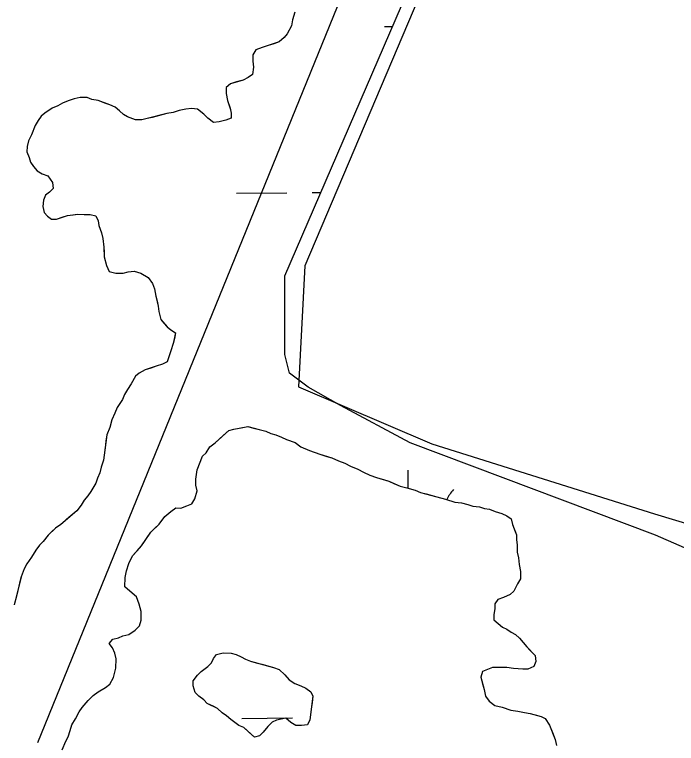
# Model space of a CAD drawing. Extents: x 3734862 to 3772949, y 391520 to 417239.
# Drawn here: x 3749254.6 to 3749673.5, y 410968.1 to 411429.8 of the extents above; entities that cross this region are included whole.
import ezdxf

# ---------------------------------------------------------------- set-up
doc = ezdxf.new("R2010")
doc.units = 0
doc.layers.add('V-TOPO-SHOR', color=7, linetype='Continuous')
doc.layers.add('V-WETL-SWMP', color=7, linetype='Continuous')

msp = doc.modelspace()

# ---------------------------------------------------------------- linework, layer by layer
at = {"layer": 'V-TOPO-SHOR'}
msp.add_line((3749269.24, 410968.73), (3749647.52, 411898.31), dxfattribs=at)
for points in [[(3749689.37, 411902.29), (3749675.69, 411829.9), (3749438.26, 411270.54), (3749434.24, 411194.08), (3749518.74, 411157.86), (3749659.59, 411113.6), (3749712.85, 411097.51)], [(3749432.08, 411431.18), (3749430.56, 411426.52), (3749429.81, 411422.63), (3749427.12, 411417.57), (3749425.2, 411415.23), (3749422.11, 411412.49), (3749418.62, 411411.3), (3749415.14, 411410.12), (3749411.27, 411408.93), (3749407.4, 411407.35), (3749405.48, 411404.23), (3749405.5, 411400.35), (3749405.92, 411396.47), (3749405.17, 411391.81), (3749402.46, 411389.85), (3749399.37, 411388.28), (3749395.11, 411387.09), (3749391.23, 411385.9), (3749388.53, 411383.55), (3749388.56, 411379.67), (3749389.36, 411375.41), (3749390.95, 411370.37), (3749391.74, 411367.28), (3749391.76, 411364.17), (3749388.28, 411362.98), (3749384.02, 411361.79), (3749380.53, 411361.38), (3749377.02, 411364.08), (3749374.28, 411366.78), (3749370.38, 411369.85), (3749366.5, 411370.22), (3749363.01, 411369.81), (3749358.74, 411369), (3749354.87, 411367.81), (3749350.99, 411367.01), (3749346.34, 411365.82), (3749341.69, 411364.62), (3749338.6, 411363.83), (3749335.11, 411363.03), (3749331.23, 411363.01), (3749326.17, 411364.91), (3749323.44, 411366.45), (3749321.1, 411368.76), (3749318.37, 411371.07), (3749314.87, 411372.6), (3749311.75, 411373.74), (3749307.47, 411375.27), (3749303.59, 411376.02), (3749300.48, 411377.17), (3749296.21, 411377.14), (3749292.33, 411376.34), (3749288.46, 411375.15), (3749284.97, 411373.57)], [(3749284.97, 411373.57), (3749281.88, 411372), (3749278.4, 411370.43), (3749273.76, 411367.29), (3749271.45, 411365.34), (3749269.52, 411362.61), (3749267.6, 411359.49), (3749265.31, 411353.65), (3749263.39, 411349.76), (3749262.64, 411346.26), (3749262.27, 411342.77), (3749263.85, 411339.29), (3749264.65, 411336.18), (3749266.6, 411333.48), (3749268.95, 411330.78), (3749272.07, 411328.86), (3749275.57, 411327.72), (3749278.7, 411323.47), (3749279.11, 411319.59), (3749276.8, 411317.25), (3749274.1, 411315.29), (3749272.95, 411312.18), (3749272.59, 411308.29), (3749273.39, 411304.42), (3749275.34, 411302.1), (3749278.07, 411300.18), (3749281.18, 411300.2), (3749284.66, 411301.39), (3749288.15, 411302.57), (3749291.64, 411302.98), (3749294.74, 411303.39), (3749298.62, 411303.03), (3749302.5, 411303.05), (3749306, 411302.3), (3749307.58, 411299.2), (3749307.98, 411296.1), (3749309.56, 411291.45), (3749310.36, 411287.97), (3749311.17, 411282.54), (3749311.2, 411279.43), (3749311.21, 411276.33), (3749312.8, 411270.91), (3749314.38, 411267.04), (3749318.66, 411265.9), (3749323.31, 411265.93), (3749326.41, 411266.73), (3749330.29, 411267.14), (3749334.57, 411266), (3749339.24, 411263.32), (3749341.98, 411259.45), (3749343.17, 411255.97), (3749343.98, 411251.32), (3749344.77, 411248.22), (3749345.57, 411245.11), (3749345.98, 411241.62), (3749347.18, 411236.59), (3749349.13, 411234.27), (3749351.09, 411231.96), (3749353.43, 411230.03), (3749356.54, 411228.11), (3749355.79, 411224.61), (3749355.03, 411221.5), (3749353.51, 411216.84), (3749352.37, 411213.72), (3749351.23, 411209.84), (3749348.13, 411208.26), (3749344.26, 411207.07), (3749340.78, 411205.89), (3749337.29, 411204.7), (3749333.42, 411202.73), (3749331.1, 411200.78), (3749328.44, 411195.87)], [(3749328.44, 411195.87), (3749326.1, 411192.24), (3749324.23, 411189.06), (3749322.82, 411185.88), (3749319.55, 411180.89), (3749318.13, 411177.25), (3749316.25, 411173.16), (3749314.81, 411168.14), (3749312.92, 411163.6), (3749312.41, 411159.48), (3749311.9, 411155.38), (3749311.38, 411150.81), (3749310.88, 411147.61), (3749309.45, 411143.06), (3749308.49, 411139.41), (3749307.07, 411136.23), (3749306.12, 411133.04), (3749302.84, 411127.59), (3749300.98, 411124.87), (3749298.66, 411122.16), (3749296.79, 411118.98), (3749293.99, 411115.35), (3749290.29, 411112.2), (3749287.52, 411109.95), (3749283.82, 411106.8), (3749280.58, 411104.55), (3749278.27, 411102.3), (3749275.95, 411100.04), (3749272.7, 411095.97), (3749270.38, 411093.71), (3749268.05, 411090.54), (3749265.25, 411086), (3749262.45, 411081.92), (3749260.58, 411078.74), (3749258.69, 411073.74), (3749257.71, 411069.63), (3749256.74, 411065.07), (3749255.78, 411061.42), (3749254.34, 411055.95)], [(3749284.7, 410964.07), (3749287.06, 410969.53), (3749288.46, 410972.26), (3749289.89, 410976.35), (3749290.85, 410980), (3749293.19, 410983.63), (3749295.53, 410988.17), (3749297.4, 410990.9), (3749301.12, 410995.42), (3749304.36, 410998.58), (3749307.59, 411000.83), (3749312.2, 411003.51), (3749314.97, 411005.76), (3749317.31, 411009.85), (3749318.76, 411015.77), (3749318.84, 411021.72), (3749317.98, 411025.39), (3749316.64, 411028.61), (3749314.39, 411031.38), (3749316.72, 411034.1), (3749320.39, 411034.97), (3749323.15, 411036.3), (3749326.82, 411037.17), (3749330.97, 411039.86), (3749333.75, 411042.57), (3749334.71, 411046.21), (3749334.79, 411051.7), (3749333.47, 411056.29), (3749331.7, 411060.89), (3749327.64, 411064.6), (3749324.47, 411067.39), (3749324.55, 411073.33), (3749325.52, 411077.44), (3749326.95, 411081.99), (3749329.3, 411086.99), (3749332.09, 411090.16), (3749334.87, 411093.33), (3749336.74, 411096.04), (3749340.93, 411101.93), (3749343.25, 411104.19), (3749346.03, 411106.9), (3749349.75, 411111.88), (3749353.45, 411115.04), (3749356.69, 411117.28), (3749359.89, 411117.24), (3749363.56, 411118.56), (3749366.78, 411119.89), (3749368.65, 411123.07), (3749370.09, 411128.08), (3749369.22, 411131.76), (3749369.27, 411135.41), (3749370.26, 411141.35), (3749372.16, 411146.35), (3749373.58, 411149.99), (3749375.9, 411152.25), (3749378.23, 411155.88), (3749381.47, 411158.58), (3749386.56, 411163.09), (3749390.26, 411166.24), (3749393.47, 411167.12), (3749398.06, 411167.97), (3749402.18, 411168.83), (3749405.83, 411167.87), (3749409.48, 411166.91), (3749413.58, 411165.94), (3749416.77, 411164.53), (3749419.96, 411163.57), (3749423.6, 411162.15), (3749426.78, 411160.73), (3749432.24, 411158.83), (3749435.87, 411156.04), (3749441.33, 411153.68), (3749447.7, 411151.31), (3749452.25, 411149.88), (3749455.44, 411148.93), (3749459.53, 411147.04), (3749463.63, 411145.62), (3749467.27, 411143.74), (3749471.81, 411141.85), (3749475.45, 411139.97), (3749479.54, 411138.09), (3749483.64, 411136.66), (3749488.2, 411135.23), (3749491.39, 411134.27), (3749494.57, 411132.86), (3749498.66, 411130.98), (3749502.77, 411130.01), (3749508.24, 411128.57), (3749511.42, 411127.15), (3749515.07, 411126.19), (3749521.9, 411124.27), (3749527.37, 411122.83), (3749533.29, 411120.92), (3749537.4, 411120.41), (3749541.51, 411119.44), (3749544.7, 411118.48), (3749548.81, 411117.97)], [(3749548.81, 411117.97), (3749552, 411117.02), (3749555.19, 411116.52), (3749558.83, 411115.1), (3749562.93, 411113.67), (3749566.11, 411112.26), (3749568.83, 411110.39), (3749569.7, 411106.72), (3749571.03, 411103.5), (3749572.36, 411100.28), (3749572.32, 411097.08), (3749572.73, 411093.87), (3749572.68, 411089.3), (3749573.54, 411085.63), (3749573.95, 411081.51), (3749574.8, 411076.92), (3749574.74, 411072.35), (3749572.87, 411069.17), (3749570.52, 411064.63), (3749568.21, 411062.37), (3749564.07, 411060.6), (3749560.39, 411059.27), (3749558.52, 411056.55), (3749558.48, 411053.35), (3749557.98, 411049.7), (3749557.94, 411046.49), (3749560.65, 411044.17), (3749563.37, 411041.85), (3749566.09, 411040.44), (3749568.81, 411038.58), (3749571.54, 411037.17), (3749574.25, 411034.85), (3749576.5, 411032.07), (3749578.75, 411029.3), (3749581.01, 411026.98), (3749584.17, 411023.74), (3749584.58, 411020.08), (3749583.17, 411016.89), (3749579.48, 411015.11), (3749576.28, 411015.15), (3749570.34, 411015.69), (3749566.23, 411016.2), (3749561.66, 411016.26), (3749557.09, 411016.32), (3749553.86, 411014.99), (3749550.65, 411013.66), (3749549.68, 411010.01), (3749550.56, 411006.8), (3749551.87, 411002.21), (3749552.73, 410998.08), (3749554.97, 410994.85), (3749558.6, 410992.05), (3749563.16, 410991.08), (3749568.62, 410989.18), (3749573.19, 410988.66), (3749577.29, 410987.7), (3749580.95, 410987.19), (3749584.14, 410986.23), (3749587.78, 410985.27), (3749590.51, 410983.86), (3749593.2, 410979.71), (3749594.97, 410975.11), (3749596.74, 410970.52), (3749597.6, 410966.84)], [(3749391.52, 410983.26), (3749388.81, 410985.58), (3749386.09, 410987.45), (3749382.93, 410990.23), (3749380.2, 410991.64), (3749376.56, 410993.52), (3749374.31, 410995.84), (3749371.14, 410998.16), (3749368.88, 411000.48), (3749367.56, 411004.62), (3749367.6, 411007.82), (3749370.39, 411011.44), (3749372.71, 411013.7), (3749376.87, 411016.84), (3749379.19, 411019.1), (3749380.59, 411021.83), (3749382.46, 411024.55), (3749386.59, 411025.41), (3749391.62, 411025.34), (3749394.81, 411024.39), (3749397.99, 411022.97), (3749400.72, 411021.57), (3749403.9, 411020.15), (3749407.55, 411019.19), (3749411.19, 411018.23), (3749414.84, 411017.26), (3749418.49, 411016.3), (3749422.13, 411014.88), (3749425.75, 411011.63), (3749428.45, 411008.39), (3749432.08, 411006.06), (3749435.72, 411004.64), (3749438.9, 411003.23), (3749442.07, 411000.9), (3749443.41, 410998.14), (3749442.9, 410994.03), (3749442.39, 410989.92), (3749441.88, 410986.26), (3749441.38, 410983.07), (3749439.97, 410979.88), (3749436.3, 410979.47), (3749432.64, 410979.52), (3749429.47, 410981.39), (3749426.3, 410984.18), (3749420.34, 410982.88), (3749417.58, 410981.55), (3749414.8, 410978.84), (3749412, 410975.22), (3749409.69, 410972.96), (3749406.47, 410972.09), (3749402.86, 410975.34), (3749399.69, 410978.12), (3749396.51, 410979.54), (3749391.52, 410983.26)]]:
    msp.add_lwpolyline(points, dxfattribs=at)
at = {"layer": 'V-WETL-SWMP'}
for p, q in [((3749488.7, 411422.21), (3749493.86, 411422.27)), ((3749394.97, 411316.58), (3749426.96, 411316.91)), ((3749442.96, 411317.08), (3749448.51, 411317.14)), ((3749503.79, 411129.74), (3749503.67, 411141.11)), ((3749398.47, 410983.92), (3749430.47, 410984.26))]:
    msp.add_line(p, q, dxfattribs=at)
for points in [[(3749821.57, 411029.51), (3749660.29, 411099.94), (3749504.87, 411158.62), (3749460.89, 411182.1), (3749440.36, 411193.83), (3749428.63, 411202.64), (3749425.7, 411214.37), (3749425.7, 411264.26), (3749599.43, 411667.01)], [(3749432.08, 411431.18), (3749430.56, 411426.52), (3749429.81, 411422.63), (3749427.12, 411417.57), (3749425.2, 411415.23), (3749422.11, 411412.49), (3749415.14, 411410.12), (3749411.27, 411408.93), (3749407.4, 411407.35), (3749405.48, 411404.23), (3749405.5, 411400.35), (3749405.91, 411396.47), (3749405.17, 411391.81), (3749402.46, 411389.85), (3749399.37, 411388.28), (3749391.23, 411385.9), (3749388.53, 411383.55), (3749388.56, 411379.67), (3749389.36, 411375.41), (3749390.95, 411370.38), (3749391.74, 411367.28), (3749391.76, 411364.17), (3749388.28, 411362.98), (3749384.02, 411361.79), (3749380.52, 411361.38), (3749377.02, 411364.08), (3749374.28, 411366.78), (3749370.38, 411369.85), (3749366.5, 411370.22), (3749363.01, 411369.81), (3749358.74, 411369), (3749354.87, 411367.81), (3749350.99, 411367.01), (3749338.6, 411363.83), (3749335.11, 411363.03), (3749331.23, 411363.01), (3749326.17, 411364.91), (3749323.44, 411366.45), (3749321.1, 411368.76), (3749318.37, 411371.07), (3749314.86, 411372.6), (3749307.47, 411375.27), (3749303.59, 411376.02), (3749300.48, 411377.17), (3749296.21, 411377.14), (3749292.33, 411376.34), (3749288.46, 411375.15), (3749284.97, 411373.57), (3749281.88, 411372), (3749278.4, 411370.43), (3749273.76, 411367.29), (3749271.44, 411365.34), (3749269.52, 411362.61), (3749267.6, 411359.49), (3749265.31, 411353.65), (3749263.39, 411349.76), (3749262.64, 411346.26), (3749262.27, 411342.77), (3749263.85, 411339.29), (3749264.65, 411336.18), (3749266.6, 411333.48), (3749268.95, 411330.78), (3749272.07, 411328.86), (3749275.57, 411327.72), (3749278.7, 411323.47), (3749279.11, 411319.59), (3749276.8, 411317.25), (3749274.1, 411315.29), (3749272.95, 411312.18), (3749272.59, 411308.29), (3749273.39, 411304.42), (3749275.34, 411302.1), (3749278.07, 411300.18), (3749281.18, 411300.2), (3749288.15, 411302.57), (3749294.74, 411303.39), (3749298.62, 411303.03), (3749302.5, 411303.05), (3749306, 411302.3), (3749307.58, 411299.2), (3749307.98, 411296.1), (3749309.56, 411291.46), (3749310.36, 411287.97)], [(3749310.36, 411287.97), (3749311.18, 411282.54), (3749311.21, 411276.33), (3749312.8, 411270.91), (3749314.38, 411267.04), (3749318.66, 411265.9), (3749323.31, 411265.93), (3749326.41, 411266.73), (3749330.29, 411267.14), (3749334.57, 411266), (3749339.24, 411263.32), (3749341.98, 411259.45), (3749343.17, 411255.97), (3749343.98, 411251.32), (3749345.57, 411245.11), (3749345.98, 411241.62), (3749347.18, 411236.59), (3749351.09, 411231.96), (3749353.43, 411230.03), (3749356.54, 411228.11), (3749355.04, 411221.5), (3749353.51, 411216.84), (3749352.37, 411213.72), (3749351.23, 411209.84), (3749348.13, 411208.26), (3749344.26, 411207.07), (3749337.29, 411204.7), (3749333.42, 411202.73), (3749331.11, 411200.78), (3749328.44, 411195.87), (3749326.1, 411192.24), (3749324.23, 411189.06), (3749322.82, 411185.88), (3749319.55, 411180.89), (3749318.13, 411177.25), (3749316.25, 411173.16), (3749314.81, 411168.15), (3749312.92, 411163.6), (3749311.38, 411150.81), (3749310.88, 411147.61), (3749309.45, 411143.06), (3749308.49, 411139.41), (3749307.07, 411136.23), (3749306.12, 411133.04), (3749302.84, 411127.59), (3749300.98, 411124.87), (3749298.66, 411122.16), (3749296.78, 411118.98), (3749293.99, 411115.36), (3749283.82, 411106.8), (3749280.59, 411104.55), (3749275.95, 411100.04), (3749272.7, 411095.97), (3749270.38, 411093.71), (3749268.05, 411090.54), (3749265.25, 411086), (3749262.45, 411081.92), (3749260.58, 411078.74), (3749258.69, 411073.74), (3749256.74, 411065.07), (3749254.34, 411055.95)], [(3749301.12, 410995.42), (3749304.36, 410998.58), (3749307.59, 411000.83), (3749312.2, 411003.51), (3749314.97, 411005.76), (3749317.31, 411009.85), (3749318.76, 411015.77), (3749318.84, 411021.72), (3749317.98, 411025.39), (3749316.64, 411028.61), (3749314.39, 411031.38), (3749316.72, 411034.1), (3749320.39, 411034.96), (3749323.15, 411036.3), (3749326.82, 411037.17), (3749330.97, 411039.86), (3749333.75, 411042.57), (3749334.71, 411046.21), (3749334.79, 411051.7), (3749333.47, 411056.29), (3749331.7, 411060.89), (3749324.47, 411067.39), (3749324.55, 411073.33), (3749325.52, 411077.44), (3749326.95, 411081.99), (3749329.3, 411086.99), (3749334.87, 411093.32), (3749340.93, 411101.93), (3749346.03, 411106.9), (3749349.75, 411111.88), (3749353.45, 411115.04), (3749356.68, 411117.28), (3749359.89, 411117.24), (3749363.56, 411118.56), (3749366.78, 411119.89), (3749368.65, 411123.07), (3749370.09, 411128.08), (3749369.22, 411131.76), (3749369.27, 411135.41), (3749370.26, 411141.35), (3749373.58, 411149.99), (3749375.9, 411152.25), (3749378.23, 411155.88), (3749381.47, 411158.58), (3749390.26, 411166.24), (3749393.47, 411167.12), (3749402.18, 411168.83), (3749409.48, 411166.91), (3749413.58, 411165.94), (3749416.77, 411164.53), (3749419.96, 411163.57), (3749423.6, 411162.15), (3749426.78, 411160.73), (3749432.24, 411158.83), (3749435.87, 411156.04), (3749441.32, 411153.68), (3749447.7, 411151.31), (3749455.44, 411148.92), (3749459.53, 411147.04), (3749463.63, 411145.62), (3749467.27, 411143.74), (3749471.82, 411141.85), (3749475.45, 411139.97), (3749479.54, 411138.09), (3749483.64, 411136.66), (3749491.39, 411134.28), (3749498.66, 411130.98), (3749502.77, 411130.01), (3749508.24, 411128.57), (3749511.42, 411127.15), (3749527.37, 411122.83), (3749533.29, 411120.92), (3749537.4, 411120.41), (3749541.51, 411119.44), (3749544.7, 411118.48), (3749548.81, 411117.97), (3749552, 411117.02), (3749555.19, 411116.52), (3749558.83, 411115.1), (3749562.93, 411113.67), (3749566.11, 411112.26), (3749568.83, 411110.39), (3749569.7, 411106.72), (3749572.36, 411100.28), (3749572.32, 411097.08), (3749572.73, 411093.87), (3749572.68, 411089.3), (3749573.54, 411085.63), (3749573.95, 411081.51), (3749574.8, 411076.92), (3749574.74, 411072.35), (3749572.87, 411069.17), (3749570.52, 411064.63), (3749568.21, 411062.37), (3749564.07, 411060.6), (3749560.39, 411059.27), (3749558.52, 411056.55), (3749558.48, 411053.35), (3749557.98, 411049.7), (3749557.94, 411046.5), (3749563.37, 411041.85)], [(3749563.37, 411041.85), (3749566.09, 411040.44), (3749568.81, 411038.58), (3749571.54, 411037.17), (3749574.25, 411034.85), (3749578.75, 411029.3), (3749584.17, 411023.74), (3749584.58, 411020.08), (3749583.17, 411016.89), (3749579.48, 411015.11), (3749576.28, 411015.15), (3749570.34, 411015.69), (3749566.23, 411016.2), (3749557.08, 411016.32), (3749550.65, 411013.66), (3749549.68, 411010.01), (3749551.87, 411002.21), (3749552.73, 410998.08), (3749554.97, 410994.85), (3749558.6, 410992.05), (3749563.16, 410991.08), (3749568.62, 410989.18), (3749573.19, 410988.66), (3749577.29, 410987.69), (3749580.95, 410987.19), (3749587.78, 410985.27), (3749590.51, 410983.86), (3749593.2, 410979.71), (3749596.74, 410970.52), (3749597.6, 410966.85)], [(3749284.7, 410964.07), (3749287.06, 410969.53), (3749288.46, 410972.26), (3749289.89, 410976.36), (3749290.85, 410980), (3749293.19, 410983.63), (3749295.53, 410988.17), (3749297.4, 410990.9), (3749301.12, 410995.42)]]:
    msp.add_lwpolyline(points, dxfattribs=at)
msp.add_lwpolyline([(3749396.51, 410979.54), (3749391.52, 410983.26), (3749388.81, 410985.58), (3749386.09, 410987.45), (3749382.93, 410990.23), (3749376.56, 410993.52), (3749374.31, 410995.84), (3749371.14, 410998.17), (3749368.88, 411000.48), (3749367.56, 411004.61), (3749367.6, 411007.82), (3749370.4, 411011.44), (3749372.71, 411013.7), (3749376.87, 411016.84), (3749379.19, 411019.1), (3749380.59, 411021.83), (3749382.46, 411024.55), (3749386.59, 411025.41), (3749391.62, 411025.34), (3749394.81, 411024.39), (3749397.99, 411022.97), (3749400.72, 411021.56), (3749403.9, 411020.15), (3749418.49, 411016.3), (3749422.13, 411014.88), (3749425.75, 411011.63), (3749428.45, 411008.39), (3749432.08, 411006.06), (3749435.72, 411004.64), (3749438.9, 411003.23), (3749442.07, 411000.9), (3749443.41, 410998.14), (3749442.39, 410989.92), (3749441.38, 410983.07), (3749439.97, 410979.88), (3749436.3, 410979.47), (3749432.64, 410979.52), (3749429.47, 410981.39), (3749426.3, 410984.18), (3749420.34, 410982.88), (3749417.58, 410981.55), (3749414.8, 410978.84), (3749412, 410975.22), (3749409.69, 410972.96), (3749406.47, 410972.09), (3749399.69, 410978.12)], close=True, dxfattribs=at)
msp.add_arc((3749559.28, 411106.17), 35.25, 139.8334, 152.2283, dxfattribs=at)

doc.saveas('drawing.dxf')
